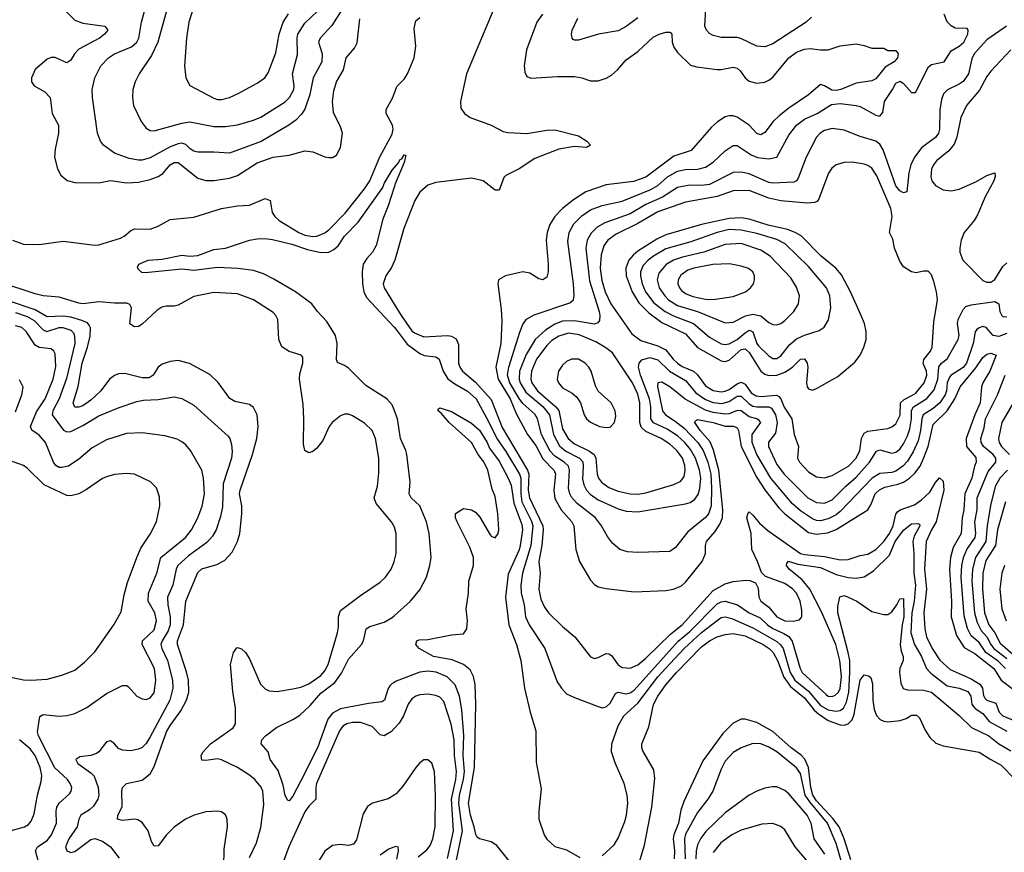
# Model space of a CAD drawing. Header units: inches. Extents: x 1550315 to 1685896, y 510706 to 640504.
# Tile 414 of 452: x 1668112 to 1673078, y 583322 to 587523. Entities that reach past the tile are written whole.
import ezdxf

# ---------------------------------------------------------------- set-up
doc = ezdxf.new("R2010")
doc.units = ezdxf.units.IN
doc.header["$MEASUREMENT"] = 0
doc.layers.add('B6568', color=7, linetype='Continuous')
doc.layers.add('B6578', color=7, linetype='Continuous')

msp = doc.modelspace()

# ---------------------------------------------------------------- linework, layer by layer
at = {"layer": 'B6568', "color": 5}
for points, elevation in [([(1669748.4, 587591.6), (1669686.7, 587493.3), (1669626.3, 587430), (1669619.2, 587410), (1669636.7, 587350), (1669634.8, 587310), (1669592.2, 587230), (1669574.2, 587145.8), (1669549, 587071), (1669533.7, 587046.3), (1669503.8, 587016.2), (1669469.5, 586990.5), (1669330, 586907.5), (1669170, 586849.3), (1669090, 586855.3), (1669010, 586855), (1668990, 586859.8), (1668971.5, 586871.5), (1668950, 586893.5), (1668930, 586899.1), (1668910, 586896.6), (1668870, 586881.6), (1668770, 586825.4), (1668730, 586814.2), (1668710, 586814), (1668663, 586823), (1668589.5, 586849.5), (1668534, 586890), (1668518.3, 586910), (1668503.9, 586950), (1668479.3, 587130), (1668477.8, 587170), (1668490, 587229.4), (1668520.7, 587290), (1668559, 587330), (1668590, 587351.4), (1668674.7, 587385.3), (1668702.8, 587410), (1668713.2, 587430), (1668726.3, 587510), (1668752.1, 587610)], 440), ([(1668863.1, 587610), (1668808.5, 587410), (1668777, 587343), (1668713.4, 587250), (1668694, 587210), (1668682.8, 587170), (1668680.3, 587130), (1668685.3, 587090), (1668724.9, 587010), (1668750, 586974.9), (1668770, 586963.9), (1668790, 586961.5), (1668930, 587000.9), (1668970, 587006.8), (1669090, 586984.2), (1669150, 586984.1), (1669210, 586993.1), (1669290, 587015.8), (1669328.1, 587031.9), (1669450, 587108.8), (1669472.7, 587130), (1669493.4, 587170), (1669495.4, 587190), (1669487.7, 587250), (1669513.1, 587346.9), (1669510.4, 587430), (1669514.6, 587450), (1669550, 587505.5), (1669613.4, 587566.6)], 460), ([(1668989.4, 587590), (1668964.2, 587510), (1668953, 587430), (1668943.6, 587290), (1668950.3, 587230.3), (1668970.3, 587190.3), (1669090, 587127.7), (1669110, 587120.8), (1669130, 587120.2), (1669170, 587130.2), (1669213.6, 587150), (1669310, 587202), (1669348.5, 587230), (1669365.4, 587254.6), (1669403.9, 587356.1), (1669419.7, 587450), (1669441.2, 587510), (1669467.4, 587552.6)], 480), ([(1668340.6, 587570), (1668390, 587519.8), (1668430, 587505.9), (1668540.7, 587490), (1668555.6, 587470), (1668539.2, 587450), (1668514, 587430), (1668410, 587373.7), (1668388.2, 587350), (1668370, 587319.2), (1668350, 587305.3), (1668290, 587332.9), (1668270, 587332.2), (1668250, 587323.5), (1668190, 587272), (1668171.2, 587230), (1668171.5, 587210), (1668183.7, 587190), (1668238.3, 587158.3), (1668264.4, 587130), (1668275.8, 587050), (1668307.1, 586990), (1668307.1, 586950), (1668290.3, 586870.3), (1668287.4, 586830), (1668302, 586770), (1668318.6, 586738.5), (1668351.6, 586711.5), (1668390, 586700.9), (1668510, 586699), (1668570, 586711.8), (1668650, 586700.1), (1668710, 586702.5), (1668770, 586715.8), (1668810, 586731.3), (1668833.1, 586746.9), (1668870.7, 586790), (1668890, 586802), (1668910, 586801.8), (1669010, 586723.5), (1669050, 586711.4), (1669090, 586711.3), (1669170, 586723.4), (1669210, 586736.2), (1669310, 586800.8), (1669390, 586829), (1669470, 586838.6), (1669550, 586861.3), (1669590, 586856.5), (1669650, 586831.3), (1669670, 586827.2), (1669690, 586827.9), (1669710, 586838.7), (1669730, 586877.3), (1669738.9, 586950), (1669730, 586982), (1669694.1, 587054.1), (1669689.9, 587110), (1669695.8, 587164.2), (1669709.1, 587210), (1669744, 587270), (1669758.8, 587330), (1669800.8, 587379.2), (1669813.7, 587406.3), (1669827.4, 587527.4)], 420), ([(1668074.5, 586410), (1668130, 586390.9), (1668210, 586388.3), (1668330, 586404.8), (1668490, 586385.5), (1668510, 586387.8), (1668619.7, 586420.3), (1668638, 586430), (1668670, 586457.5), (1668690, 586467.1), (1668770, 586466.7), (1668810, 586481.3), (1668870, 586514.6), (1668990, 586526), (1669130, 586570.7), (1669210, 586583.2), (1669270, 586586.5), (1669350, 586620.1), (1669375.5, 586610), (1669385, 586550), (1669398.6, 586530), (1669420.6, 586510), (1669519.1, 586450), (1669550, 586435.9), (1669590, 586429.4), (1669610, 586431.4), (1669650, 586447.7), (1669670, 586462.7), (1669752.6, 586547.4), (1669850, 586668.8), (1669876.9, 586710), (1669928.3, 586831.7), (1669990, 586945.8), (1669994.8, 586970), (1669991.9, 586990), (1669960.2, 587050), (1669960.3, 587070), (1669992.4, 587127.6), (1670000, 587148.7)], 380), ([(1670000, 585554), (1669990, 585579.8), (1669963.4, 585610), (1669856.8, 585676.8), (1669770, 585764.4), (1669750, 585778.9), (1669713.8, 585793.8), (1669708.7, 585808.7), (1669713, 585890), (1669705.2, 585930), (1669660.5, 586000.5), (1669613.8, 586050), (1669584.2, 586090), (1669503.1, 586150), (1669394.1, 586214.1), (1669340.6, 586240.6), (1669290, 586256.7), (1669212.2, 586267.8), (1669110, 586272.8), (1668990, 586258.2), (1668930, 586263.5), (1668745.1, 586245.1), (1668726.9, 586246.9), (1668710, 586262.7), (1668705.6, 586274.4), (1668712.3, 586290), (1668759, 586310), (1668830, 586314.7), (1668930, 586334.2), (1668970, 586330.2), (1669010, 586333.6), (1669090, 586364), (1669149.6, 586370.3), (1669270, 586410.5), (1669310, 586417.6), (1669350, 586418.9), (1669385.9, 586414.1), (1669483.8, 586390), (1669563.3, 586363.3), (1669630, 586348.4), (1669670, 586350.1), (1669696.7, 586363.4), (1669718.3, 586381.7), (1669750, 586431.1), (1669818.4, 586501.6), (1669943.5, 586676.5), (1669950, 586696), (1669990, 586764.4), (1670000, 586775.9)], 360), ([(1670000, 586677.6), (1669970, 586583.7), (1669943.4, 586516.6), (1669910, 586383.6), (1669891.8, 586350), (1669862.3, 586317.7), (1669844.7, 586290), (1669838.9, 586250), (1669840.3, 586190), (1669847.2, 586150), (1669861.1, 586121.1), (1670000, 585971.1)], 360), ([(1670000, 586303.2), (1669986.5, 586273.5), (1669958.2, 586230), (1669945.2, 586190), (1669950.2, 586170), (1670000, 586088.2)], 380), ([(1670000, 584965.5), (1669987.3, 584990), (1669910, 585081.7), (1669899.3, 585110), (1669916.8, 585170), (1669922.6, 585237.4), (1669923.7, 585310), (1669906.6, 585410), (1669888.6, 585450), (1669850, 585487.4), (1669790, 585525.1), (1669770, 585532.4), (1669750, 585532.8), (1669730, 585524.2), (1669686.9, 585490), (1669672.4, 585470), (1669640, 585400), (1669610, 585360.5), (1669590, 585344), (1669570, 585337.4), (1669550, 585349.5), (1669542.2, 585382.2), (1669545.4, 585510), (1669540.9, 585580.9), (1669522.2, 585710), (1669524.3, 585735.7), (1669539.8, 585790), (1669539.5, 585819.5), (1669531.2, 585831.2), (1669470, 585848.3), (1669433.1, 585873.1), (1669419.2, 585910), (1669413.8, 586010), (1669404, 586030), (1669390, 586045.1), (1669290, 586109.8), (1669210, 586140.3), (1669090, 586145.8), (1668990, 586127), (1668910, 586083.4), (1668890, 586077.3), (1668850, 586077), (1668828, 586072), (1668803.9, 586056.1), (1668730, 585986.1), (1668710, 585975.7), (1668690, 585972.9), (1668667.8, 585987.8), (1668676.2, 586070), (1668666.7, 586086.7), (1668652.6, 586092.6), (1668590, 586092.2), (1668510, 586099.3), (1668430, 586090), (1668410, 586092.5), (1668310, 586122.7), (1668230.1, 586129.9), (1668190, 586139.2), (1668010, 586198)], 380), ([(1669141.1, 583250), (1669142.5, 583337.5), (1669160.2, 583450), (1669158.8, 583490), (1669150, 583511.5), (1669130, 583526), (1669110.5, 583529.5), (1669050, 583526), (1668990.8, 583510), (1668948.4, 583490), (1668890, 583449.7), (1668852.4, 583410), (1668810, 583354.3), (1668790, 583353), (1668777, 583377), (1668760.2, 583430), (1668730, 583472.4), (1668706.8, 583486.9), (1668690, 583489.2), (1668630, 583483.4), (1668605.4, 583490), (1668607.2, 583510), (1668628.7, 583551.3), (1668626.2, 583630), (1668630.7, 583649.3), (1668650.8, 583669.2), (1668730, 583686.2), (1668770, 583717.8), (1668790, 583754.9), (1668852.8, 583930), (1668870, 583961.9), (1668924.1, 584035.9), (1668952.9, 584090), (1668963.9, 584130), (1668962.8, 584190), (1668953.6, 584233.6), (1668906.7, 584370), (1668906.9, 584390), (1668938.2, 584470), (1668949.4, 584590), (1669010, 584733.7), (1669030, 584752.1), (1669106.3, 584773.7), (1669145.2, 584794.8), (1669183.9, 584836.1), (1669210.4, 584889.6), (1669221.9, 584930), (1669232, 585030), (1669231.4, 585070), (1669219.9, 585130), (1669222.8, 585150), (1669285, 585330), (1669306.9, 585410), (1669314.9, 585470), (1669309.9, 585529.9), (1669290, 585566.4), (1669270, 585581.5), (1669196.7, 585596.6), (1669171.1, 585611.1), (1669112.8, 585692.8), (1669070, 585732.3), (1668967.9, 585787.9), (1668910, 585803), (1668870, 585798.4), (1668830, 585785.2), (1668810, 585769.8), (1668784.7, 585730), (1668764.2, 585715.8), (1668730, 585716), (1668642.5, 585737.5), (1668610, 585735.8), (1668590, 585728.6), (1668564.3, 585710), (1668520.6, 585650), (1668470, 585602.9), (1668430, 585575.3), (1668410, 585567.8), (1668390, 585568.5), (1668381.1, 585590), (1668407.2, 585672.8), (1668425.9, 585790), (1668453.2, 585870), (1668466.9, 585926.9), (1668469, 585969), (1668462.5, 585982.4), (1668452.9, 585992.9), (1668425.7, 586005.7), (1668370, 586021.5), (1668330, 586027.5), (1668250, 586024.5), (1668190, 586058.6), (1668050, 586105.5)], 420), ([(1668090, 586045.6), (1668150, 586026), (1668184.6, 586004.6), (1668230, 585957.6), (1668249, 585949), (1668309.8, 585970.2), (1668329.9, 585969.9), (1668370, 585956.2), (1668382.3, 585942.3), (1668388.6, 585928.6), (1668388.8, 585890), (1668346.9, 585713.1), (1668311.3, 585610), (1668279.1, 585550), (1668275.6, 585530), (1668332.8, 585452.8), (1668350, 585443.9), (1668370, 585446.1), (1668430, 585474.9), (1668510, 585523.6), (1668613.4, 585566.6), (1668702.7, 585597.3), (1668736, 585604), (1668810, 585607.1), (1668890, 585620.2), (1668930, 585612.5), (1668990, 585578.2), (1669162.3, 585422.3), (1669171.9, 585410), (1669179.6, 585379.6), (1669183, 585343), (1669179.2, 585310), (1669138.5, 585181.5), (1669134.1, 585065.9), (1669123.7, 585016.3), (1669102.2, 584950), (1669083.2, 584916.8), (1669055.2, 584884.8), (1668962.2, 584817.8), (1668909.3, 584770), (1668900.4, 584750), (1668883.9, 584670), (1668856.4, 584610), (1668858.3, 584570), (1668871.2, 584510), (1668870.9, 584470), (1668860.4, 584439.6), (1668830.6, 584390), (1668824.2, 584370), (1668827.7, 584350), (1668856.8, 584290), (1668882.5, 584190), (1668883.3, 584150), (1668869.1, 584090), (1668770, 583904.7), (1668750, 583871.1), (1668730, 583851.1), (1668710, 583842.3), (1668670, 583834.4), (1668630, 583836.9), (1668610, 583846.3), (1668590, 583870.3), (1668570, 583885.3), (1668550, 583880.3), (1668511.2, 583828.8), (1668499, 583821), (1668470, 583811.5), (1668415.4, 583804.6), (1668394.5, 583790), (1668404.7, 583770), (1668470, 583723.6), (1668486.6, 583706.6), (1668507.8, 583650), (1668510.5, 583610), (1668505.4, 583590), (1668484.4, 583555.6), (1668463.5, 583536.5), (1668420.3, 583510), (1668410.5, 583490), (1668401.7, 583450), (1668358.7, 583390), (1668342.8, 583350), (1668350, 583329.1), (1668370, 583322.1), (1668390, 583326.6), (1668470, 583387.1), (1668490, 583391.4), (1668530, 583379), (1668569.8, 583350), (1668612.7, 583292.7)], 440), ([(1668208.6, 583268.6), (1668190.5, 583330), (1668201.8, 583350), (1668250, 583381.6), (1668272.7, 583410), (1668296.4, 583470), (1668294.9, 583530), (1668299.1, 583550), (1668310.6, 583570), (1668362.5, 583617.5), (1668370.7, 583630), (1668374, 583650), (1668366.6, 583670), (1668352.2, 583690), (1668288.4, 583748.4), (1668206.6, 583910), (1668201.9, 583930), (1668213.1, 584006.9), (1668230, 584017.3), (1668310, 584008.5), (1668350, 584011.8), (1668390, 584022), (1668450, 584052.3), (1668550, 584123.2), (1668630, 584163.6), (1668650, 584164.2), (1668659, 584159), (1668702, 584110), (1668730, 584096.4), (1668750, 584094), (1668770, 584101.7), (1668790, 584126.7), (1668797.5, 584190), (1668791.1, 584250), (1668729.9, 584370), (1668730.7, 584390), (1668790, 584445.2), (1668802.1, 584490), (1668792.5, 584530), (1668759, 584590), (1668761.5, 584630), (1668803.4, 584730), (1668823.6, 584810), (1668947.7, 584910), (1668978.4, 584950), (1669010, 585010.3), (1669031.4, 585068.6), (1669043.6, 585130), (1669038.3, 585210), (1669030.8, 585250), (1668973.7, 585350), (1668950, 585377.4), (1668930, 585392.6), (1668906, 585406), (1668843.2, 585423.2), (1668730, 585439.3), (1668650, 585434.5), (1668550, 585402.6), (1668477.2, 585362.8), (1668410, 585305.6), (1668358.4, 585270), (1668323.5, 585263.5), (1668310, 585264.5), (1668293.7, 585273.7), (1668282, 585290), (1668241.6, 585390), (1668210, 585427.4), (1668172.3, 585452.3), (1668166.8, 585470), (1668196.3, 585543.7), (1668239.5, 585610), (1668280.8, 585710), (1668293.6, 585773.6), (1668290, 585837), (1668284.5, 585850), (1668270, 585862.5), (1668210, 585869.9), (1668190, 585880.8), (1668143.6, 585950), (1668122.8, 585970), (1668090, 585978.5)], 460), ([(1668090, 585543.8), (1668122, 585630), (1668129.6, 585669.6), (1668110, 585706)], 480), ([(1668010, 584216.9), (1668130, 584193), (1668170.2, 584190.2), (1668250, 584195.6), (1668324.4, 584215.6), (1668390, 584241.1), (1668438.9, 584281.1), (1668490, 584332.9), (1668586.2, 584470), (1668623.7, 584536.3), (1668638.7, 584621.3), (1668655.8, 584684.2), (1668702.2, 584810), (1668723.2, 584856.8), (1668770, 584926.7), (1668802, 584990), (1668819.1, 585070), (1668816.3, 585116.3), (1668800.9, 585160.9), (1668770.8, 585190.8), (1668690, 585229.6), (1668650, 585234), (1668590, 585228.5), (1668550, 585216.8), (1668530, 585208.4), (1668448.1, 585151.9), (1668409, 585131), (1668370, 585119.9), (1668350, 585122.7), (1668235.5, 585175.5), (1668150, 585261.1), (1668130, 585273.7), (1668059.8, 585299.8)], 480), ([(1669270, 583296.3), (1669305.9, 583370), (1669327.1, 583447.1), (1669343.2, 583563.2), (1669338.5, 583630), (1669330, 583650.8), (1669296.8, 583690), (1669270, 583712.2), (1669210, 583749.4), (1669129.5, 583789.4), (1669110, 583793.2), (1669050, 583784.9), (1669030, 583787.7), (1669026.6, 583810), (1669037.1, 583830), (1669074.5, 583870), (1669188.7, 583950), (1669200.3, 583970), (1669199.4, 584050), (1669186.7, 584133.3), (1669175.3, 584270), (1669190, 584330.8), (1669205.9, 584354.1), (1669210, 584356.4), (1669230, 584348.8), (1669250, 584330.3), (1669270, 584298.7), (1669326, 584170), (1669350, 584147.5), (1669370, 584137.5), (1669410, 584133.8), (1669490, 584146.2), (1669530, 584155.9), (1669570, 584172.7), (1669630, 584215), (1669650, 584238.6), (1669667.5, 584270), (1669715.2, 584430), (1669719.7, 584460.3), (1669718.9, 584510), (1669730, 584541.5), (1669830, 584618.5), (1669930, 584685.8), (1669956.1, 584710), (1669984.8, 584750), (1670000, 584787.4)], 380), ([(1670000, 584179.6), (1669987.7, 584172.3), (1669978.5, 584161.5), (1669970.5, 584149.5), (1669951, 584090), (1669937.9, 584082.1), (1669870, 584073.7), (1669730, 584045.6), (1669690, 584024.9), (1669666.5, 583993.5), (1669613.2, 583850), (1669530, 583682.4), (1669490, 583606), (1669470, 583581.2), (1669464.1, 583584.1), (1669450, 583608.7), (1669440.7, 583660.7), (1669415.3, 583735.3), (1669375.1, 583790), (1669364.5, 583830), (1669329.6, 583870), (1669333.6, 583890), (1669351.8, 583910), (1669407.2, 583952.8), (1669490, 583992.3), (1669525, 584015), (1669576.8, 584063.2), (1669630, 584125.7), (1669700.5, 584179.4), (1669734, 584226), (1669770, 584297.1), (1669835.2, 584370), (1669846.2, 584390), (1669859.8, 584450), (1669877.8, 584462.2), (1669950, 584483.5), (1669990, 584506.5), (1670000, 584515.5)], 360), ([(1670000, 583946.1), (1669987.6, 583932.4), (1669950, 583910.7), (1669930, 583915.8), (1669890, 583957.2), (1669830, 583977.4), (1669790, 583977.5), (1669762.3, 583970), (1669741.9, 583958.1), (1669724.1, 583935.9), (1669609.3, 583670), (1669605.2, 583650), (1669605.7, 583590), (1669570, 583555.6), (1669550, 583527.1), (1669468.9, 583350), (1669415.6, 583204.4)], 380), ([(1668063, 583430), (1668135.8, 583450), (1668156.7, 583463.3), (1668170, 583478.9), (1668184.3, 583515.7), (1668200.7, 583610), (1668220, 583680), (1668222.5, 583710), (1668214.2, 583750), (1668190, 583811.1), (1668164.3, 583844.3), (1668110.9, 583890)], 480), ([(1670000, 583610.6), (1669970, 583592), (1669890.5, 583570), (1669865.8, 583554.2), (1669843.7, 583516.3), (1669810, 583385.1), (1669795.8, 583364.2), (1669770, 583357.1), (1669730, 583361.6), (1669690, 583356.5), (1669650, 583327.6), (1669590.7, 583230)], 420), ([(1669930.4, 583310), (1669970, 583337.6), (1670000, 583349.3)], 440)]:
    msp.add_lwpolyline(points, dxfattribs=dict(at, elevation=elevation))
at = {"layer": 'B6578', "color": 5}
for points, elevation in [([(1670516.4, 587610), (1670364.5, 587250), (1670334, 587110), (1670335.8, 587075.8), (1670354.4, 587050), (1670384.4, 587030), (1670490, 586990.1), (1670550, 586958.9), (1670573.8, 586953.8), (1670670, 586949.5), (1670770, 586965.9), (1670810, 586967.6), (1670930, 586936.9), (1670972.4, 586910), (1670990.4, 586889.7), (1670970, 586878.7), (1670910, 586883.5), (1670830, 586869), (1670710, 586822.2), (1670630, 586770.6), (1670562.7, 586737.3), (1670552.8, 586727.2), (1670530, 586663), (1670510, 586663.1), (1670449.3, 586709.3), (1670390, 586723.7), (1670210, 586702.2), (1670170, 586688.7), (1670130, 586651.9), (1670103.9, 586610), (1670049.6, 586470), (1670003.1, 586310), (1670000, 586303.2)], 380), ([(1672105, 587535), (1672078.8, 587510), (1671910, 587400.8), (1671870, 587385.6), (1671829.6, 587389.6), (1671748.2, 587428.2), (1671730, 587432.5), (1671650, 587433.4), (1671610, 587443.5), (1671590, 587454), (1671574.9, 587470), (1671567.8, 587490), (1671575.6, 587635.6)], 440), ([(1670748.5, 587550), (1670720.2, 587510), (1670667.2, 587370), (1670656.3, 587290), (1670658.6, 587258.6), (1670670, 587236.4), (1670690, 587227.6), (1670823.7, 587236.3), (1670910, 587235.7), (1670947.3, 587230), (1670990, 587214.4), (1671030, 587214.2), (1671070, 587228.2), (1671096.2, 587243.8), (1671126, 587270), (1671170, 587320.2), (1671230, 587362.2), (1671305.8, 587434.2), (1671336.9, 587450), (1671370, 587459.5), (1671390, 587460.2), (1671396.3, 587456.3), (1671400.7, 587450), (1671401.9, 587410), (1671410, 587384.7), (1671430, 587357.7), (1671494.1, 587294.1), (1671524.8, 587284.8), (1671630, 587272.4), (1671650, 587271.7), (1671710, 587283), (1671730, 587278.8), (1671745.5, 587265.5), (1671770.3, 587230), (1671790, 587212.9), (1671830, 587202.5), (1671870, 587207.1), (1671890, 587217.5), (1671910, 587233.6), (1671991.6, 587330), (1672030, 587358.5), (1672070, 587375), (1672097.9, 587377.9), (1672150, 587370.2), (1672189.1, 587370.9), (1672250.4, 587390.4), (1672330, 587400.3), (1672370, 587392.6), (1672410, 587378.4), (1672470, 587378.8), (1672490, 587367.7), (1672530, 587366.8), (1672542, 587350), (1672539.1, 587330), (1672521.6, 587310), (1672476.4, 587283.6), (1672430, 587224.7), (1672410, 587214.3), (1672330, 587201.8), (1672252.8, 587170), (1672230, 587165.3), (1672207.6, 587167.6), (1672170, 587189.4), (1672150, 587195.2), (1672090, 587143.6), (1671990, 587076), (1671942.1, 587037.9), (1671912.2, 587010), (1671870, 586953.6), (1671850, 586942.3), (1671830, 586947.9), (1671790, 586991), (1671730, 587030.4), (1671710, 587037.4), (1671690, 587038.1), (1671670, 587032.1), (1671631.8, 587008.2), (1671600, 586980), (1671497.8, 586862.2), (1671410, 586833.7), (1671270, 586728.3), (1671207, 586707), (1671070.1, 586689.9), (1670966.4, 586653.6), (1670905.2, 586614.8), (1670848.9, 586571.1), (1670810.8, 586530), (1670785.6, 586490), (1670772.5, 586450), (1670766.8, 586410), (1670777.2, 586290), (1670776.3, 586250), (1670770, 586223.6), (1670750, 586209.8), (1670730, 586215.3), (1670684.5, 586244.5), (1670650, 586250.8), (1670561, 586230), (1670526.8, 586210), (1670523, 586190), (1670540.5, 586060.5), (1670543, 586003), (1670538.3, 585890), (1670513.1, 585770), (1670524.2, 585710), (1670584.7, 585610), (1670615.3, 585535.3), (1670673, 585430), (1670715.3, 585375.3), (1670750, 585307.8), (1670807.9, 585247.9), (1670814.8, 585230), (1670804.9, 585150), (1670810, 585107.2), (1670842.2, 585050), (1670897, 584990), (1670907.2, 584970), (1670916.6, 584850), (1670935.1, 584790), (1670990, 584695.2), (1671010, 584674), (1671030, 584661.5), (1671070, 584652.7), (1671210, 584637.1), (1671370, 584642.3), (1671409.3, 584649.3), (1671450, 584667.4), (1671470, 584684.7), (1671553.1, 584790), (1671569.9, 584830), (1671570.4, 584870), (1671575.6, 584890), (1671619.3, 584940.7), (1671642.6, 584977.4), (1671656, 585010), (1671658.7, 585050), (1671638.1, 585250), (1671611.5, 585351.5), (1671593.7, 585393.7), (1671543.1, 585450), (1671516.8, 585490), (1671520.3, 585499.7), (1671530, 585505.6), (1671610, 585490.6), (1671670, 585471.8), (1671711.4, 585471.4), (1671730, 585463.2), (1671736.7, 585450), (1671749.6, 585369.6), (1671830, 585212.5), (1671870, 585150.6), (1671941, 585061), (1671971.5, 585030), (1672090, 584935.3), (1672130, 584927.4), (1672185.9, 584934.1), (1672230, 584951.2), (1672390, 585049.4), (1672405.2, 585074.8), (1672426.5, 585130), (1672448.9, 585151.1), (1672475.6, 585164.4), (1672541.1, 585178.9), (1672569.1, 585190), (1672600.2, 585210), (1672625.6, 585234.4), (1672652.4, 585270), (1672670.8, 585309.2), (1672693.2, 585370), (1672718.6, 585481.4), (1672790, 585550.1), (1672827.8, 585610), (1672854.9, 585670), (1672934.3, 585765.7), (1672970, 585818), (1672990, 585835.5), (1673010, 585840.5), (1673036.9, 585830), (1673004.9, 585750), (1672968.9, 585691.1), (1672963.2, 585670), (1672956.3, 585590), (1672928.7, 585530), (1672884.9, 585410), (1672886.1, 585370), (1672934.4, 585314.4), (1672935.7, 585290), (1672927.2, 585270), (1672914.1, 585210), (1672878.4, 585130), (1672874, 585050), (1672865.1, 585010), (1672859.2, 584930), (1672820.2, 584859.8), (1672805.7, 584810), (1672801.9, 584750), (1672811.8, 584590), (1672809.4, 584510), (1672836.3, 584416.3), (1672875.8, 584355.8), (1672930, 584323.6), (1673024, 584250), (1673062.6, 584190), (1673124.4, 584144.4)], 420), ([(1673090, 585939.1), (1673050, 585923.8), (1673020.6, 585930), (1672986, 585970), (1672970, 585974.5), (1672950, 585968.8), (1672939.8, 585960.2), (1672931.3, 585948.7), (1672920.3, 585890), (1672886.8, 585790), (1672870, 585767.9), (1672810.2, 585729.8), (1672801.1, 585718.9), (1672790, 585690.3), (1672786.6, 585650), (1672779.6, 585630), (1672751.8, 585590), (1672718.6, 585561.4), (1672668.1, 585530), (1672661.1, 585510), (1672655.4, 585450), (1672642.4, 585397.6), (1672618, 585342), (1672590, 585296.1), (1672565.4, 585270), (1672530, 585245.8), (1672510, 585238.7), (1672450, 585233.7), (1672410.7, 585209.3), (1672250, 585041.1), (1672230, 585024.4), (1672190, 585004.3), (1672150, 584994.8), (1672130, 584996.7), (1672110, 585004.9), (1672050, 585045.4), (1672010, 585080.3), (1671900.1, 585210), (1671829.8, 585330), (1671805.3, 585390), (1671805.1, 585430), (1671849.3, 585490), (1671840.5, 585500.5), (1671829.1, 585509.1), (1671790, 585518.5), (1671750, 585550.1), (1671730, 585551.7), (1671690, 585534.6), (1671670, 585532.6), (1671610, 585540.8), (1671570, 585552.4), (1671468.4, 585608.4), (1671390, 585671.2), (1671350, 585693.8), (1671330, 585690.2), (1671328.5, 585671.5), (1671353.3, 585550), (1671368.2, 585530), (1671418.1, 585498.1), (1671462.3, 585462.3), (1671532.5, 585390), (1671558.5, 585350), (1671582.8, 585290), (1671597.3, 585230), (1671600.8, 585159.2), (1671598.9, 585070), (1671586.2, 585030), (1671570, 585011.3), (1671481.2, 584938.8), (1671419.5, 584860.5), (1671390, 584840.4), (1671230, 584835.2), (1671177.8, 584837.7), (1671139.1, 584850), (1671101.7, 584881.7), (1671075.9, 584915.9), (1671046.4, 584970), (1671015.4, 585010), (1670922.8, 585082.8), (1670894.7, 585114.7), (1670886.2, 585130), (1670879.2, 585159.2), (1670884.6, 585250), (1670879, 585270), (1670857.3, 585290), (1670810, 585320.4), (1670786.9, 585346.9), (1670743.6, 585430), (1670723.6, 585510), (1670710, 585532), (1670650, 585586.8), (1670630, 585611.9), (1670583, 585690), (1670572, 585730), (1670577.9, 585770), (1670634.4, 585945.6), (1670650, 585985.7), (1670668.5, 586011.5), (1670706.7, 586033.3), (1670885.9, 586094.1), (1670904.2, 586110), (1670908.8, 586131.2), (1670905.1, 586190), (1670875.7, 586404.3), (1670882.7, 586450), (1670907.1, 586492.9), (1670946.9, 586533.1), (1670990, 586562.9), (1671050, 586585.1), (1671150, 586607.3), (1671294.1, 586665.9), (1671330, 586686.8), (1671378.3, 586730), (1671430, 586758), (1671470, 586767.9), (1671531.6, 586768.4), (1671570, 586778.3), (1671610, 586803.6), (1671670, 586861.5), (1671710, 586888), (1671730, 586888), (1671801.2, 586841.2), (1671832.5, 586827.5), (1671890, 586820.5), (1671930, 586828.8), (1671990, 586940.3), (1672030.2, 586990), (1672070, 587020.4), (1672134.2, 587050), (1672205.4, 587094.6), (1672250, 587099.3), (1672330, 587090.5), (1672350, 587084.5), (1672430, 587040.8), (1672450, 587036.8), (1672465.7, 587054.3), (1672474.1, 587110), (1672514.2, 587170), (1672530, 587202.4), (1672552.1, 587212.1), (1672570, 587200.5), (1672610, 587154.8), (1672630, 587155.4), (1672695.8, 587284.2), (1672710, 587297.6), (1672774.3, 587310), (1672810, 587365.6), (1672850, 587389.9), (1672872.7, 587410), (1672893.5, 587450), (1672894.7, 587470), (1672890, 587478.4), (1672830, 587480.8), (1672810, 587492.4), (1672790, 587511.8), (1672774.6, 587550)], 440), ([(1670000, 587148.7), (1670013.5, 587186.5), (1670050, 587222.7), (1670067.5, 587250), (1670100.9, 587330), (1670109.3, 587390), (1670101.1, 587478.9), (1670110, 587517.3), (1670130, 587534)], 380), ([(1673088.1, 587490), (1672990, 587421.2), (1672926, 587350), (1672913.9, 587326.1), (1672896.4, 587250), (1672870, 587211.4), (1672850, 587196.8), (1672791.3, 587168.7), (1672771.4, 587148.6), (1672760.3, 587119.7), (1672751.9, 587068.1), (1672750.7, 586970), (1672745.7, 586950), (1672730.8, 586929.2), (1672661.7, 586878.3), (1672624.7, 586830), (1672606.9, 586790), (1672596.6, 586750), (1672585.5, 586654.5), (1672570, 586649.8), (1672550, 586659.8), (1672530, 586684.4), (1672466, 586866), (1672450, 586895.3), (1672429.3, 586909.3), (1672350, 586933.2), (1672270, 586966), (1672210, 586974.1), (1672170, 586963.7), (1672148.4, 586950), (1672130, 586929.8), (1672077.9, 586830), (1672037.2, 586722.8), (1672029.6, 586710.4), (1672016.7, 586703.3), (1671910, 586698.1), (1671890, 586702.3), (1671790, 586745.9), (1671750, 586754.1), (1671710, 586752.5), (1671590, 586692), (1671550, 586686.4), (1671490, 586688.7), (1671430, 586676.2), (1671353.1, 586626.9), (1671270, 586590.3), (1671190, 586543.3), (1671062.4, 586497.6), (1671024.6, 586475.4), (1670994.2, 586445.8), (1670974.5, 586410), (1670966.7, 586370), (1670984.8, 586204.8), (1671033.6, 586050), (1671038, 586030), (1671035.3, 586004.7), (1671027.1, 585992.9), (1671010, 585986.9), (1670910, 586003.6), (1670850, 586001.3), (1670810, 585987), (1670762.7, 585957.3), (1670710.8, 585909.2), (1670665.9, 585834.1), (1670632.2, 585750), (1670630.1, 585710), (1670635.4, 585690), (1670663.6, 585643.6), (1670750, 585570.7), (1670783.6, 585530), (1670804.5, 585430), (1670833.5, 585373.5), (1670865.7, 585345.7), (1670934.4, 585310), (1670951.5, 585291.5), (1670954.3, 585270), (1670950, 585204.9), (1670956.1, 585176.1), (1670969.6, 585150), (1670989.5, 585129.5), (1671030, 585101), (1671130, 585055.6), (1671170, 585043.4), (1671230, 585040.7), (1671470, 585080.9), (1671492.6, 585087.4), (1671516.7, 585103.3), (1671533.2, 585126.8), (1671542.6, 585157.4), (1671547, 585210), (1671540.8, 585250), (1671519.4, 585310), (1671495.1, 585355.1), (1671467, 585390), (1671430, 585424.2), (1671377.8, 585457.8), (1671308.3, 585488.3), (1671294.3, 585510), (1671294.3, 585570), (1671288.9, 585610), (1671242.1, 585730), (1671233, 585770), (1671236.1, 585790), (1671250, 585807), (1671290, 585817.8), (1671330, 585806.6), (1671389.6, 585750), (1671470, 585702.4), (1671521, 585641), (1671570, 585606.1), (1671610, 585591.5), (1671652.9, 585587.1), (1671690, 585596.8), (1671730, 585623.8), (1671750, 585623.8), (1671790, 585584.9), (1671810, 585572.9), (1671830, 585568.9), (1671890, 585570.1), (1671903.2, 585563.2), (1671923.1, 585530), (1671932.1, 585490), (1671922.9, 585437.1), (1671888.9, 585391.1), (1671888.7, 585370), (1671930, 585279.4), (1671968.1, 585230), (1672085.9, 585110), (1672130, 585087.1), (1672170, 585084), (1672210, 585099.8), (1672277.6, 585170), (1672330, 585214.9), (1672398.2, 585290), (1672433.4, 585346.6), (1672450, 585353.4), (1672510, 585336.4), (1672530, 585341), (1672550, 585356.1), (1672570, 585382.3), (1672590, 585423.5), (1672600.6, 585459.4), (1672609.1, 585510), (1672610, 585551.6), (1672620.3, 585570), (1672687.7, 585612.3), (1672724.4, 585655.6), (1672742.7, 585710), (1672748, 585772), (1672761.1, 585790), (1672788.7, 585811.3), (1672844.7, 585910), (1672850.4, 585930.4), (1672842.1, 585990), (1672844.1, 586010), (1672870, 586060.8), (1672884.4, 586075.6), (1672910, 586084.8), (1673030, 586101.2), (1673050, 586090.2), (1673055.5, 586050), (1673065, 586030), (1673070, 586025.4), (1673090, 586023.3)], 460), ([(1671230, 587531.8), (1671170, 587488.4), (1671130, 587467), (1671030.8, 587449.2), (1670930, 587419.5), (1670910, 587419.3), (1670903.6, 587423.6), (1670898, 587430), (1670894.4, 587450), (1670898, 587470), (1670926.9, 587530)], 440), ([(1673110.2, 587370), (1673010, 587263.1), (1672990, 587236.8), (1672952.3, 587167.7), (1672887.5, 587090), (1672858, 587030), (1672838.9, 586930), (1672824.5, 586895.5), (1672798.6, 586861.4), (1672736.2, 586810), (1672719.7, 586790), (1672710, 586769.2), (1672707.2, 586730), (1672712.3, 586710), (1672730, 586685.8), (1672770, 586665), (1672810, 586659.7), (1672850, 586667.8), (1672934.5, 586705.5), (1672990, 586736.8), (1673030.4, 586750), (1673031.7, 586731.7), (1673024.7, 586710), (1672981.3, 586630), (1672942.2, 586537.8), (1672925.4, 586510), (1672874.4, 586450), (1672860.3, 586410), (1672853.1, 586370), (1672853.1, 586350), (1672869.2, 586309.2), (1672970, 586207.7), (1672990, 586198), (1673010, 586199.3), (1673030, 586212.2), (1673070, 586277.4), (1673090, 586296.9)], 480), ([(1670000, 586775.9), (1670020.5, 586799.5), (1670030, 586818), (1670039.1, 586820.9), (1670050, 586841), (1670058.8, 586838.8), (1670050, 586802), (1670005.4, 586694.6), (1670000, 586677.6)], 360), ([(1670000, 586088.2), (1670035.5, 586030), (1670090, 585953.1), (1670102.4, 585942.4), (1670150, 585923.6), (1670270, 585929.1), (1670290, 585926.1), (1670313.2, 585913.2), (1670324.9, 585884.9), (1670325.5, 585790), (1670330.7, 585770), (1670345.6, 585750), (1670410, 585693.7), (1670490, 585606.7), (1670545, 585465), (1670672.6, 585250), (1670679.4, 585230), (1670676.1, 585150), (1670683.6, 585110), (1670749.5, 584970), (1670752.5, 584950), (1670744.3, 584870), (1670729.4, 584790), (1670736.1, 584730), (1670729.3, 584650), (1670740.1, 584600.1), (1670759.2, 584559.2), (1670779, 584530), (1670850, 584461.5), (1670911.3, 584410), (1670990, 584308.7), (1671010, 584300.2), (1671030, 584305.4), (1671070, 584326), (1671083.8, 584323.8), (1671095.7, 584315.7), (1671130, 584267.5), (1671150, 584254.5), (1671190, 584251.7), (1671230, 584268.8), (1671270, 584301.9), (1671396.2, 584423.8), (1671453.2, 584470), (1671610, 584642.4), (1671670, 584677.1), (1671710, 584689), (1671774.8, 584694.8), (1671793.6, 584693.6), (1671822, 584682), (1671835.6, 584655.6), (1671839, 584610), (1671849.4, 584590), (1671890, 584558.9), (1671930.1, 584510), (1671970.3, 584489.7), (1672012, 584488.1), (1672045.4, 584494.6), (1672056.1, 584510), (1672056.4, 584543.6), (1672048.3, 584590), (1672030.2, 584630.2), (1672010, 584651.7), (1671970, 584678.7), (1671873.1, 584713.1), (1671853.2, 584733.2), (1671833.6, 584790), (1671804.5, 584850), (1671800.7, 584930), (1671778.5, 585010), (1671784.9, 585035.1), (1671790, 585039.6), (1671810, 585022.6), (1671843.6, 584983.6), (1671885.3, 584945.3), (1672050, 584830.6), (1672070, 584824.9), (1672170, 584815.1), (1672250, 584798.4), (1672290, 584800.3), (1672350, 584820.1), (1672390, 584826.2), (1672430, 584850.5), (1672470, 584890.1), (1672498.1, 584930), (1672517.1, 584970), (1672530, 585027.5), (1672539.7, 585040.3), (1672552.4, 585050), (1672623.9, 585076.1), (1672659.8, 585100.2), (1672701.4, 585138.6), (1672730, 585187.8), (1672750, 585211.6), (1672770, 585195.5), (1672773.1, 585150), (1672733.8, 584990), (1672709.8, 584950), (1672682.9, 584890), (1672675.9, 584750), (1672685.8, 584650), (1672671.6, 584530), (1672677.2, 584450), (1672686, 584410), (1672713.5, 584350), (1672752.3, 584292.3), (1672803.9, 584243.9), (1672910, 584198.2), (1672953.9, 584170), (1672967.3, 584150), (1672972.9, 584112.9), (1672979.7, 584099.7), (1672989.6, 584089.6), (1673034.9, 584074.9), (1673052, 584030), (1673070.7, 584010.7), (1673130, 583986.2)], 380), ([(1670000, 585971.1), (1670010, 585960.3), (1670066.4, 585886.4), (1670130, 585838.2), (1670151.1, 585828.9), (1670210, 585821.6), (1670228, 585810), (1670247.4, 585750), (1670271.3, 585711.3), (1670305.7, 585685.7), (1670370, 585648.9), (1670413, 585610), (1670476.5, 585496.5), (1670517.7, 585410), (1670564.1, 585344.1), (1670632.4, 585230), (1670638.7, 585210), (1670638.9, 585130), (1670644.9, 585090), (1670693.1, 584993.1), (1670699.6, 584970), (1670689.6, 584870.4), (1670647.9, 584730), (1670639.6, 584670), (1670640.3, 584630), (1670656.5, 584570), (1670663.3, 584510), (1670681, 584470), (1670760.2, 584350), (1670823.1, 584183.1), (1670843.6, 584150), (1670870, 584122.4), (1670910, 584102.8), (1671030, 584058), (1671050, 584051.8), (1671070, 584056), (1671090, 584075.3), (1671116.4, 584123.6), (1671130, 584130.2), (1671170, 584122.6), (1671190, 584126.9), (1671210, 584140.6), (1671433.2, 584386.8), (1671490, 584434.2), (1671630, 584575.7), (1671650, 584586.7), (1671670, 584589.3), (1671731.5, 584571.5), (1671790, 584530.5), (1671846, 584506), (1671882.7, 584470), (1671910, 584451.6), (1671966.2, 584426.2), (1671990.3, 584410.3), (1672007.2, 584387.2), (1672047.6, 584250), (1672058.6, 584230), (1672178.4, 584118.4), (1672190, 584110.6), (1672210, 584108.5), (1672225, 584115), (1672240.6, 584130), (1672250, 584148.5), (1672256.7, 584210), (1672248.8, 584290), (1672227.1, 584370), (1672155.9, 584535.9), (1672096, 584650), (1672057.7, 584697.7), (1671992.1, 584750), (1671979.5, 584770), (1671980.4, 584779.6), (1671989.2, 584790.8), (1672036.7, 584776.7), (1672150, 584758.8), (1672230, 584724.1), (1672290, 584708.3), (1672330, 584704.7), (1672370, 584711.4), (1672417.5, 584742.5), (1672497.9, 584822.1), (1672527.8, 584890), (1672570, 584947.3), (1672610, 584979.7), (1672641.7, 584981.7), (1672650, 584977.1), (1672652.2, 584970), (1672622.8, 584917.2), (1672616.4, 584890), (1672621.3, 584830), (1672621.2, 584730), (1672630.3, 584670), (1672623.5, 584590), (1672611.2, 584530), (1672606.8, 584430), (1672624.3, 584370), (1672660.1, 584310), (1672684.8, 584250), (1672706.2, 584226.2), (1672790, 584162.5), (1672850, 584150.5), (1672892.9, 584132.9), (1672909.1, 584110), (1672914.4, 584070), (1672920.2, 584060.2), (1672930, 584047.9), (1672970, 584022.8), (1673001.5, 583981.5), (1673090, 583933.2)], 360), ([(1673084.2, 584250), (1673046.8, 584286.8), (1672984.1, 584330), (1672950, 584380.6), (1672910, 584414), (1672891.5, 584451.5), (1672874.6, 584514.6), (1672860.2, 584710), (1672863, 584770), (1672871.6, 584810), (1672889, 584850), (1672930.7, 584910), (1672933.6, 584930), (1672929.1, 584990), (1672941, 585050), (1672941.3, 585110), (1672997, 585243), (1673034.8, 585290), (1673035.7, 585310), (1673021.8, 585330), (1672972.6, 585370), (1672960.8, 585390), (1672958.8, 585410), (1672975.9, 585464.1), (1672983.5, 585510), (1673043.6, 585630), (1673082.4, 585730)], 440), ([(1673168.6, 585671.4), (1673065.8, 585490), (1673048.7, 585410), (1673052.3, 585390), (1673063.6, 585370), (1673103.8, 585330)], 460), ([(1670000, 584515.5), (1670083.1, 584590), (1670130, 584645.7), (1670162.8, 584710), (1670180.3, 584770), (1670186.8, 584810), (1670176.3, 584930), (1670163.7, 584990), (1670130, 585069.7), (1670085.4, 585110), (1670076.5, 585130), (1670081.3, 585190), (1670064.2, 585330), (1670059.6, 585350), (1670032.7, 585410), (1670017.1, 585510), (1670000, 585554)], 360), ([(1670666.9, 583170), (1670517.4, 583357.4), (1670490, 583375.5), (1670429.9, 583389.9), (1670418.6, 583398.6), (1670411.4, 583411.4), (1670404.1, 583450), (1670384.7, 583510), (1670376, 583570), (1670404.7, 583750), (1670412.1, 584070), (1670408.5, 584168.5), (1670400.2, 584210), (1670383.1, 584243.1), (1670349.9, 584269.9), (1670292.8, 584292.8), (1670198, 584310), (1670126, 584350), (1670109, 584370), (1670115.3, 584390), (1670126.3, 584393.7), (1670170, 584395.8), (1670290, 584420.2), (1670350, 584425.2), (1670366.9, 584450), (1670369.4, 584490), (1670363.5, 584550), (1670375.4, 584630), (1670376.5, 584690), (1670400.2, 584770), (1670401.1, 584810), (1670381.6, 584861.6), (1670317.6, 584990), (1670309.6, 585010.4), (1670310, 585032), (1670350, 585056), (1670390, 585050.7), (1670410, 585038.8), (1670433, 585013), (1670484.3, 584924.3), (1670490, 584917.1), (1670510, 584908), (1670525.1, 584930), (1670527.6, 584950), (1670522.4, 585030), (1670510, 585118), (1670494.5, 585154.5), (1670473.5, 585250), (1670452.7, 585292.7), (1670424.5, 585330), (1670389.5, 585390), (1670278.4, 585490), (1670238, 585538), (1670222.7, 585550), (1670222, 585558), (1670230, 585564.7), (1670290, 585546.4), (1670390, 585487.4), (1670430, 585452.6), (1670470, 585390.2), (1670481.7, 585361.7), (1670530, 585295), (1670575.1, 585210), (1670590, 585173.7), (1670604.5, 585084.5), (1670644.7, 584975.3), (1670647.1, 584950), (1670635.4, 584870), (1670630, 584849), (1670574.5, 584725.5), (1670561, 584610), (1670578.6, 584470), (1670617, 584370), (1670638.3, 584290), (1670658, 584150), (1670686.4, 584030), (1670714.8, 583934.8), (1670716.4, 583776.4), (1670742.1, 583642.1), (1670729.1, 583530), (1670730.6, 583490), (1670757.2, 583410), (1670770, 583388.4), (1670810, 583351.4), (1670870, 583334.3), (1670936, 583296)], 340), ([(1673093.7, 585250), (1673054.7, 585210), (1673031.9, 585168.1), (1673008, 585072), (1672991.5, 584970), (1672984.3, 584890), (1672932.7, 584810), (1672917.1, 584750), (1672914.6, 584690), (1672927.9, 584530), (1672941.1, 584481.1), (1672960.5, 584440.5), (1672989.9, 584409.9), (1673010, 584370), (1673025.5, 584350), (1673090, 584300.9)], 460), ([(1673084.1, 585090), (1673042.6, 584950), (1673034, 584870), (1672984.8, 584795.2), (1672968.5, 584730), (1672967, 584650), (1672978.3, 584530), (1672999.6, 584470), (1673030, 584430), (1673057.4, 584377.4), (1673121.3, 584321.3)], 480), ([(1670000, 584787.4), (1670001, 584790), (1670009.8, 584830), (1670009.9, 584929.9), (1670001.9, 584961.9), (1670000, 584965.5)], 380), ([(1673077.9, 584770), (1673064.4, 584730), (1673055.7, 584650), (1673065.6, 584550), (1673086.4, 584490)], 520), ([(1671050, 583304.9), (1671110, 583360.4), (1671130, 583393), (1671163, 583477), (1671172.6, 583510), (1671178.6, 583570), (1671175.5, 583610), (1671160.7, 583670), (1671114.4, 583774.4), (1671097.1, 583830), (1671097.5, 583870), (1671130, 583959.7), (1671159.1, 584010), (1671230, 584075), (1671330, 584207.4), (1671368.1, 584250), (1671463.4, 584350), (1671550, 584430.7), (1671630, 584492.5), (1671650, 584506.2), (1671670, 584509.7), (1671702.6, 584502.6), (1671813.4, 584453.4), (1671930, 584386), (1671949.3, 584369.3), (1671961.6, 584350), (1671998.2, 584230), (1672020.3, 584190), (1672090, 584135.5), (1672150, 584062.9), (1672190, 584040.8), (1672230, 584033.8), (1672250, 584038.1), (1672265.8, 584050), (1672280.9, 584079.1), (1672293, 584130), (1672299.3, 584230), (1672298, 584290), (1672290.8, 584330.9), (1672237.7, 584530), (1672237.5, 584562.5), (1672247.9, 584612), (1672270, 584617.2), (1672290, 584610.1), (1672333.4, 584590), (1672410, 584537), (1672470, 584522), (1672490, 584522), (1672510, 584536.1), (1672535.7, 584570), (1672550, 584600.4), (1672570, 584602.8), (1672570.9, 584510), (1672561.7, 584470), (1672551.9, 584370), (1672556.6, 584336.6), (1672566.7, 584310), (1672567, 584290), (1672550.8, 584250), (1672548.3, 584230), (1672555.9, 584175.9), (1672568.3, 584148.3), (1672590, 584141.5), (1672670, 584140.3), (1672710, 584129.6), (1672850, 584011.8), (1672911.6, 583951.6), (1672999.4, 583910), (1673049.8, 583869.8), (1673110, 583833.6)], 340), ([(1671235.6, 583270), (1671262.2, 583357.8), (1671300.4, 583550), (1671314.2, 583694.2), (1671310, 583738), (1671254.8, 583834.8), (1671249.5, 583850), (1671249.6, 583870), (1671284.8, 583955.2), (1671308.8, 584068.8), (1671330.6, 584110), (1671370, 584167), (1671423.6, 584230), (1671550, 584358.1), (1671590, 584389.5), (1671630, 584408.8), (1671670, 584421.7), (1671710, 584427), (1671770, 584414.8), (1671862.1, 584370), (1671891.9, 584350), (1671911.5, 584330), (1671934.2, 584290), (1671965.8, 584205.8), (1671999.2, 584159.2), (1672070, 584101.4), (1672119.2, 584039.2), (1672140.1, 584020.1), (1672190, 583987.6), (1672250, 583965.2), (1672270, 583964), (1672289.6, 583970.4), (1672309.7, 583990.3), (1672320.5, 584019.5), (1672350, 584190.4), (1672370, 584217.1), (1672393, 584213), (1672404.4, 584204.4), (1672413.1, 584173.1), (1672414.7, 584090), (1672422, 584042), (1672432.9, 584013), (1672451.6, 583991.6), (1672470, 583983.2), (1672490, 583981.3), (1672552.3, 583987.7), (1672583.3, 583996.7), (1672610, 584013.4), (1672634.1, 584014.1), (1672650, 584000.5), (1672678.1, 583938.1), (1672701.5, 583901.5), (1672733, 583873), (1672770, 583858.8), (1672950, 583828.3), (1673009.7, 583789.7), (1673062.5, 583762.5), (1673131.2, 583691.2)], 320), ([(1670300.1, 583210), (1670345.7, 583430), (1670326.9, 583570), (1670329.2, 583610), (1670349.2, 583690), (1670354.5, 583730), (1670349, 583810), (1670351.6, 583911.6), (1670341.8, 584041.8), (1670330.6, 584110.6), (1670307.2, 584167.2), (1670266.8, 584206.8), (1670211.8, 584231.8), (1670170, 584236.6), (1670130, 584231.7), (1670010, 584185.5), (1670000, 584179.6)], 360), ([(1670269.2, 583290.8), (1670299.2, 583430), (1670290.1, 583589.9), (1670311.7, 583690), (1670314.6, 583730), (1670304.6, 583810), (1670303.3, 583890), (1670288.4, 583968.4), (1670250, 584083.1), (1670230, 584104.8), (1670210, 584113.6), (1670170, 584119.4), (1670130, 584116), (1670110, 584109.8), (1670090, 584096.8), (1670071.7, 584070), (1670047.3, 584010), (1670025.7, 583974.3), (1670000, 583946.1)], 380), ([(1672304, 583284), (1672270.6, 583390.6), (1672245, 583450), (1672213.4, 583493.4), (1672130, 583581.4), (1672111.5, 583610), (1672101.4, 583650), (1672090.5, 583750.5), (1672072.3, 583792.3), (1672053.1, 583813.1), (1672002.5, 583850), (1671910, 583932.4), (1671830, 583976.7), (1671770, 583993.5), (1671750, 583993.7), (1671710, 583973.1), (1671658.2, 583921.8), (1671556.9, 583783.1), (1671460.7, 583579.3), (1671445.3, 583534.7), (1671434.3, 583470), (1671410.1, 583410), (1671406.8, 583390), (1671413.5, 583330), (1671412.2, 583290)], 320), ([(1672264, 583250), (1672230, 583366.6), (1672186.2, 583470), (1672096.4, 583576.4), (1672073.9, 583610), (1672050, 583720.2), (1672029, 583749), (1671930, 583828.9), (1671890, 583853.2), (1671850, 583870.4), (1671809.5, 583870.5), (1671750, 583849.8), (1671710, 583825), (1671670, 583782.3), (1671650, 583742), (1671607.5, 583630), (1671583, 583590), (1671530, 583522.5), (1671470, 583413.6), (1671464.7, 583390), (1671467.2, 583290)], 340), ([(1670120.5, 583299.5), (1670165.6, 583334.4), (1670182.6, 583357.4), (1670195, 583390), (1670207.7, 583450), (1670209.5, 583609.5), (1670203.9, 583730), (1670190, 583772.8), (1670170, 583788.9), (1670150, 583788.2), (1670130, 583773.8), (1670110, 583750.7), (1670044.8, 583655.2), (1670010, 583616.8), (1670000, 583610.6)], 420), ([(1672172.5, 583312.5), (1672119, 583390), (1672102.8, 583470), (1672084.1, 583510), (1671990, 583617.3), (1671970, 583634.8), (1671930, 583652), (1671907.2, 583652.8), (1671870, 583645.1), (1671830, 583631), (1671790, 583609.8), (1671670, 583521.4), (1671572.6, 583427.4), (1671546.8, 583393.2), (1671530, 583360.4), (1671523.5, 583330), (1671522.1, 583290)], 360), ([(1672090.8, 583270.8), (1672022.8, 583350), (1671970, 583436.4), (1671950, 583453.3), (1671910, 583467.7), (1671855, 583465), (1671750, 583433.5), (1671703.2, 583410), (1671647.2, 583370), (1671610, 583320.7)], 380), ([(1670000, 583349.3), (1670010, 583353.2), (1670018, 583350), (1670020.7, 583330), (1670012.1, 583287.9)], 440)]:
    msp.add_lwpolyline(points, dxfattribs=dict(at, elevation=elevation))
for points, elevation in [([(1672310, 586803.9), (1672270, 586802.9), (1672229.4, 586790.6), (1672206.9, 586773.1), (1672190.8, 586749.2), (1672141.7, 586618.3), (1672133.6, 586606.4), (1672120, 586600), (1672083.1, 586596.9), (1671950, 586608.3), (1671890, 586623.1), (1671790, 586661.9), (1671710, 586660.1), (1671629.5, 586630.5), (1671470, 586602.4), (1671330, 586553.7), (1671230, 586493.9), (1671119.2, 586440.8), (1671078.3, 586410), (1671057.7, 586382.3), (1671043.6, 586336.4), (1671038.8, 586270), (1671047.6, 586207.6), (1671065, 586150), (1671093.6, 586090), (1671198.4, 585938.4), (1671244.5, 585904.5), (1671330, 585877.6), (1671370, 585857.2), (1671406.7, 585810), (1671428.8, 585790), (1671453.6, 585773.6), (1671510, 585749.7), (1671530.9, 585730.9), (1671570, 585675.1), (1671610, 585651.4), (1671650, 585645.5), (1671670, 585648.5), (1671690, 585657), (1671730, 585686.5), (1671750, 585694), (1671770, 585683.7), (1671801, 585641), (1671825.6, 585625.6), (1671850, 585622.3), (1671928.2, 585628.2), (1671941.2, 585621.2), (1671950.7, 585610.7), (1671967.5, 585567.5), (1672005.8, 585510), (1672018.2, 585430), (1672039.8, 585370), (1672035, 585310), (1672043.8, 585290), (1672090, 585242.3), (1672130, 585217.4), (1672170, 585212.3), (1672210, 585223.3), (1672291.2, 585270), (1672329.9, 585310), (1672348.3, 585350), (1672357.8, 585410), (1672370, 585436.2), (1672390, 585446.4), (1672490, 585461), (1672510, 585468.1), (1672530, 585484.2), (1672552.1, 585527.9), (1672554.7, 585590), (1672573, 585607), (1672630, 585637.3), (1672672.7, 585690), (1672687.4, 585730), (1672684.5, 585750), (1672668.3, 585788.3), (1672671.7, 585808.3), (1672706.1, 585850), (1672714, 585870), (1672722.4, 585997.6), (1672740.7, 586110), (1672736.4, 586150), (1672721.7, 586201.7), (1672710, 586235.3), (1672693.6, 586253.6), (1672670, 586254), (1672633.7, 586246.3), (1672610, 586250.7), (1672570, 586276.5), (1672550, 586304.5), (1672524.2, 586370), (1672515.4, 586415.4), (1672498.5, 586450), (1672511.5, 586530), (1672505.3, 586570), (1672435.1, 586735.1), (1672410, 586773.6), (1672390, 586788.1), (1672370, 586794.7)], 480), ([(1671750, 586523.2), (1671690, 586520.6), (1671550.8, 586489.2), (1671370, 586437.6), (1671325.2, 586414.8), (1671230, 586354.9), (1671205.1, 586334.9), (1671184.1, 586310), (1671168, 586270), (1671170.4, 586230), (1671200.6, 586150), (1671234.3, 586094.4), (1671284.3, 586044.3), (1671350, 585994.7), (1671470, 585937.9), (1671529.8, 585869.8), (1671650, 585801.3), (1671670, 585799.2), (1671690, 585805.9), (1671750, 585858.8), (1671770, 585862), (1671790, 585844.4), (1671848.9, 585750), (1671870, 585734.4), (1671890, 585727.8), (1671930, 585729), (1671970, 585743.8), (1672009.4, 585770), (1672050, 585810.1), (1672070, 585811.1), (1672082.8, 585790), (1672087.4, 585770), (1672079.5, 585690), (1672083.5, 585670), (1672090, 585660.2), (1672110, 585654.2), (1672130, 585661.6), (1672237.5, 585722.6), (1672324.5, 585795.5), (1672349.9, 585830.2), (1672368.7, 585870), (1672380.3, 585910), (1672381.4, 585950), (1672371.7, 585990), (1672354.2, 586034.2), (1672302.6, 586150), (1672256.3, 586236.3), (1672228.7, 586268.7), (1672153.6, 586330), (1672052.7, 586432.7), (1672022, 586450), (1671984, 586464), (1671887, 586487), (1671790, 586516.9)], 520), ([(1671690, 586464.3), (1671630.2, 586450), (1671497.2, 586402.8), (1671370, 586366.4), (1671308.4, 586330), (1671281.8, 586310), (1671256.9, 586283.1), (1671242.6, 586250), (1671242, 586230), (1671250.8, 586190), (1671267.3, 586150), (1671310, 586095.1), (1671366.6, 586050), (1671408.8, 586028.8), (1671509.6, 585989.6), (1671590, 585920.6), (1671650, 585887.8), (1671670, 585884), (1671690, 585887.2), (1671730, 585910.1), (1671770, 585943.6), (1671790, 585956.1), (1671795, 585955), (1671810, 585948.2), (1671829.7, 585890), (1671838.2, 585878.2), (1671890, 585826.5), (1671910, 585812.9), (1671930, 585813.7), (1671950, 585827.7), (1671995.6, 585884.4), (1672030, 585912.5), (1672070, 585931.9), (1672144.5, 585955.5), (1672169, 585971), (1672191.4, 586008.6), (1672202.3, 586070), (1672197.5, 586130), (1672181.1, 586170), (1672090, 586278.5), (1671972.3, 586392.3), (1671930, 586414.7), (1671830, 586443.6), (1671750, 586461.7)], 540), ([(1671750, 586394.5), (1671670, 586388.5), (1671562.8, 586350), (1671454.3, 586325.6), (1671409.5, 586310.5), (1671371.5, 586288.5), (1671335.3, 586244.7), (1671327, 586210), (1671337.2, 586170), (1671364.6, 586130), (1671384.6, 586110), (1671430, 586081.6), (1671530.2, 586050), (1671670, 585993), (1671710, 585996.1), (1671771.6, 586028.4), (1671810, 586037.3), (1671849, 586029), (1671890, 585995.6), (1671910, 585985.4), (1671930, 585983.8), (1671950, 585990.2), (1671970, 586004.7), (1672016.8, 586050), (1672040.3, 586090), (1672043.9, 586130), (1672030, 586174), (1672000.7, 586220.7), (1671897.3, 586330), (1671850, 586360.4)], 560), ([(1671690.9, 586290.9), (1671607.6, 586287.6), (1671512, 586270), (1671481.1, 586258.9), (1671445.4, 586234.6), (1671432, 586210), (1671431.8, 586190), (1671438.9, 586170), (1671450, 586156.1), (1671470, 586141.7), (1671507.1, 586127.1), (1671570, 586113.5), (1671608.5, 586111.5), (1671710, 586125.8), (1671772.1, 586150), (1671798, 586170), (1671812.2, 586190), (1671818.3, 586210), (1671817.3, 586230), (1671808.7, 586250), (1671787.1, 586267.1), (1671750, 586280.2)], 580), ([(1670879.2, 585940.8), (1670830, 585926.1), (1670796.2, 585903.8), (1670770, 585879.7), (1670717.9, 585810), (1670692.7, 585750), (1670689.5, 585710), (1670694.7, 585690), (1670723.2, 585650), (1670816.2, 585570), (1670830.7, 585550.7), (1670850, 585458.9), (1670877.4, 585410), (1670910, 585382.3), (1670986.1, 585346.1), (1671008.3, 585330), (1671016.6, 585310), (1671023.3, 585230), (1671031.2, 585210), (1671046.6, 585190), (1671083.6, 585163.5), (1671130, 585143.8), (1671190, 585130.5), (1671230, 585129.3), (1671270, 585135.8), (1671410, 585177.3), (1671445.8, 585194.2), (1671462.5, 585217.5), (1671468.4, 585250), (1671465.9, 585274.1), (1671454.5, 585310), (1671426.7, 585350), (1671390, 585382.2), (1671346.1, 585410), (1671270, 585444.9), (1671246.7, 585466.7), (1671239.1, 585490), (1671240.1, 585590), (1671230, 585633.3), (1671202.6, 585690), (1671101.4, 585841.4), (1671068, 585868), (1671017.1, 585897.1), (1670933.7, 585933.7)], 480), ([(1670894.9, 585810), (1670870, 585798.5), (1670850, 585780.5), (1670828.3, 585750), (1670822, 585710), (1670828.4, 585690), (1670850, 585666), (1670898.5, 585638.5), (1670920.6, 585620.6), (1670940.4, 585590), (1670958.8, 585530), (1670970.2, 585510), (1670990, 585492.2), (1671035.5, 585470), (1671070, 585465), (1671090, 585467), (1671112.2, 585490), (1671117.9, 585522.1), (1671115.1, 585550), (1671094, 585590), (1671029.5, 585649.5), (1671016.3, 585676.3), (1670994.3, 585750), (1670982, 585770), (1670963.6, 585790), (1670930, 585809.5)], 520)]:
    msp.add_lwpolyline(points, close=True, dxfattribs=dict(at, elevation=elevation))

doc.saveas('drawing.dxf')
